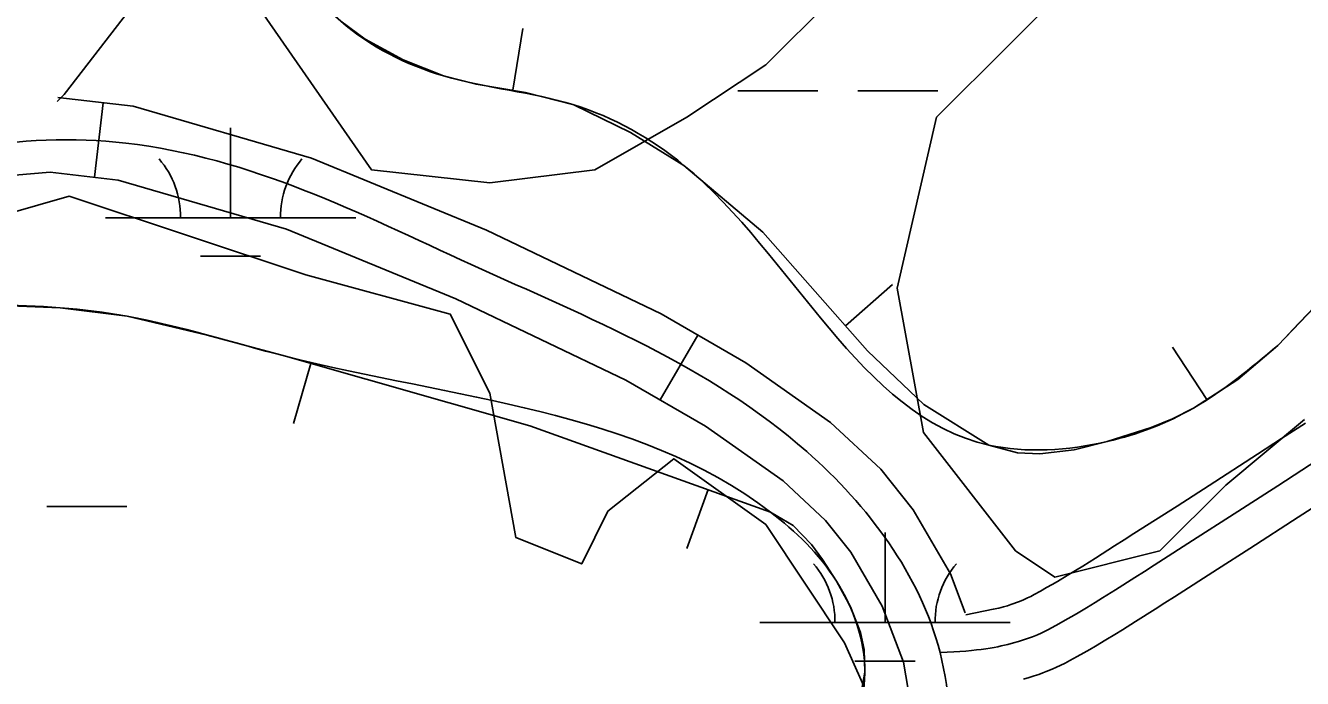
# Model space of a CAD drawing. Extents: x 3297735 to 3335592, y 670436 to 695807.
# Drawn here: x 3315197 to 3315707, y 688886 to 689147 of the extents above; entities that cross this region are included whole.
import ezdxf

# ---------------------------------------------------------------- set-up
doc = ezdxf.new("R2010")
doc.units = 0
for name, color, linetype in [('V-BORW-LINE', 7, 'Continuous'), ('V-ROAD-CNTR', 7, 'Continuous'), ('V-SITE-VEGE', 7, 'Continuous'), ('V-WETL-SWMP', 7, 'Continuous')]:
    doc.layers.add(name, color=color, linetype=linetype)

msp = doc.modelspace()

# ---------------------------------------------------------------- linework, layer by layer
at = {"layer": 'V-BORW-LINE'}
for p, q in [((3315391.18, 689121.24), (3315395.26, 689145.9)), ((3315524.09, 689027.04), (3315542.84, 689043.57)), ((3315668.39, 688997.57), (3315654.77, 689018.53)), ((3315310.54, 689011.99), (3315303.68, 688987.95)), ((3315469.21, 688961.52), (3315460.77, 688937.98))]:
    msp.add_line(p, q, dxfattribs=at)
for points in [[(3315322.5, 689148.83), (3315332.29, 689141.71), (3315347.5, 689133.37), (3315363.6, 689127), (3315376.53, 689123.66), (3315396.3, 689120.39), (3315415.6, 689115.38), (3315438.22, 689104.34), (3315459.61, 689091.2), (3315491.05, 689064.51), (3315532.93, 689017.02), (3315555.44, 688995.63), (3315581.44, 688979.34), (3315592.79, 688976.19), (3315601.79, 688975.79), (3315615.49, 688977.47), (3315628.7, 688980.77), (3315646.17, 688986.33), (3315654.72, 688989.81), (3315663.07, 688994.11), (3315680.79, 689005.62), (3315696.78, 689019.15)], [(3315696.78, 689019.15), (3315744.15, 689068.69)], [(3315459.77, 688764.41), (3315477.77, 688781.57), (3315497.91, 688809.58), (3315514.88, 688840.91), (3315525.88, 688864.66), (3315529.71, 688876.56), (3315531.85, 688888.5), (3315531.59, 688897.58), (3315530.07, 688904.43), (3315526.07, 688914.72), (3315520.49, 688924.96), (3315514.97, 688933.65), (3315510.6, 688939.58), (3315503.2, 688947.12), (3315494.16, 688952.57), (3315398, 688987.06), (3315300.45, 689014.87), (3315269.08, 689023.35), (3315237.23, 689030.85), (3315210.47, 689034.27), (3315183.7, 689035.33)]]:
    msp.add_lwpolyline(points, dxfattribs=at)
for points in [[(3315696.78, 689019.15), (3315790.85, 689118.88), (3315971.23, 689324.24), (3315997.13, 689358.67), (3316017.69, 689396.05), (3315995.89, 689430.26), (3315968.56, 689459.03), (3315934.75, 689481.48), (3315888.79, 689505.94), (3315838.21, 689524.92), (3315737.96, 689550.76), (3315688.04, 689558.03), (3315605.31, 689550.87), (3315565.4, 689533.55), (3315526.24, 689503.41), (3315449.44, 689431.96), (3315318.73, 689269.96), (3315292.14, 689230.38), (3315297.01, 689185.22), (3315322.5, 689148.83), (3315363.6, 689127), (3315415.6, 689115.38), (3315459.61, 689091.2), (3315581.44, 688979.34), (3315628.7, 688980.77), (3315663.07, 688994.11), (3315696.78, 689019.15)], [(3315459.77, 688764.41), (3315514.88, 688840.91), (3315531.85, 688888.5), (3315520.49, 688924.96), (3315494.16, 688952.57), (3315300.45, 689014.87), (3315237.23, 689030.85), (3315183.7, 689035.33), (3315133.4, 689031.16), (3315097.06, 689015.73), (3315092.73, 688969.68), (3315161.75, 688868.36), (3315190.99, 688833.09), (3315299.26, 688751.62), (3315338.66, 688727.28), (3315388.82, 688717.19), (3315427.45, 688726.93), (3315454.5, 688753.21), (3315459.77, 688764.41)]]:
    msp.add_spline(points, degree=3, dxfattribs=at)
at = {"layer": 'V-ROAD-CNTR'}
for p, q in [((3315227.59, 689116.21), (3315224.13, 689086.41)), ((3315465.13, 689023.36), (3315450.08, 688997.4))]:
    msp.add_line(p, q, dxfattribs=at)
for points in [[(3315209.25, 689116.79), (3315212.06, 689119.54), (3315242.43, 689158.94), (3315247.54, 689165.49)], [(3315209.48, 689118.32), (3315239.58, 689114.82), (3315310.78, 689094.05), (3315380.72, 689065.27), (3315450.47, 689031.85), (3315484.37, 689012.21), (3315518.15, 688988.38), (3315538.21, 688969.68), (3315551.14, 688953.47), (3315566.01, 688927.88), (3315571.91, 688912.31)], [(3315178.01, 689086.13), (3315206.39, 689088.47), (3315233.61, 689085.31), (3315300.85, 689065.7), (3315368.52, 689037.85), (3315436.44, 689005.3), (3315468.17, 688986.92), (3315499.19, 688965.04), (3315516.14, 688949.25), (3315526.31, 688936.49), (3315538.83, 688914.94), (3315547.33, 688892.51), (3315551.09, 688869.91)], [(3315572.25, 688911.42), (3315583.16, 688913.67), (3315585.38, 688914.18), (3315587.23, 688914.66), (3315588.83, 688915.12), (3315590.22, 688915.56), (3315591.41, 688915.97), (3315592.44, 688916.34), (3315593.29, 688916.66), (3315594.91, 688917.33), (3315596.05, 688917.83), (3315596.85, 688918.21), (3315598.15, 688918.85), (3315599.46, 688919.55), (3315602.03, 688920.96), (3315604.45, 688922.33), (3315606.7, 688923.62), (3315608.77, 688924.83), (3315612.66, 688927.14), (3315616, 688929.16), (3315618.89, 688930.94), (3315623.97, 688934.12), (3315631.61, 688938.99), (3315635.46, 688941.46), (3315639.36, 688943.95), (3315656.54, 688954.96), (3315669.39, 688963.23), (3315688.64, 688975.67), (3315698.24, 688981.91), (3315707.82, 688988.16)], [(3315561.88, 688896.43), (3315564.7, 688896.53), (3315567.35, 688896.65), (3315569.84, 688896.8), (3315572.19, 688896.98), (3315574.39, 688897.18), (3315576.45, 688897.41), (3315578.38, 688897.65), (3315580.19, 688897.9), (3315581.88, 688898.17), (3315583.47, 688898.44), (3315584.95, 688898.73), (3315586.34, 688899.01), (3315588.94, 688899.61), (3315591.2, 688900.2), (3315593.17, 688900.76), (3315594.88, 688901.3), (3315596.38, 688901.81), (3315597.68, 688902.28), (3315598.81, 688902.72), (3315600.78, 688903.53), (3315602.25, 688904.18), (3315603.35, 688904.69), (3315604.98, 688905.5), (3315606.61, 688906.35), (3315609.35, 688907.87), (3315611.87, 688909.3), (3315614.21, 688910.64), (3315616.37, 688911.9), (3315620.37, 688914.27), (3315623.82, 688916.36), (3315626.8, 688918.2), (3315631.98, 688921.44), (3315639.69, 688926.35), (3315643.55, 688928.83), (3315647.45, 688931.32), (3315664.64, 688942.34), (3315677.52, 688950.62), (3315696.8, 688963.08), (3315706.42, 688969.34), (3315716.05, 688975.62)], [(3315595.17, 688885.73), (3315597.51, 688886.4), (3315599.55, 688887.05), (3315601.35, 688887.66), (3315602.92, 688888.23), (3315604.34, 688888.77), (3315606.66, 688889.72), (3315608.46, 688890.52), (3315609.85, 688891.17), (3315611.82, 688892.14), (3315613.75, 688893.16), (3315616.66, 688894.78), (3315619.29, 688896.26), (3315621.72, 688897.65), (3315623.98, 688898.97), (3315628.09, 688901.41), (3315631.64, 688903.56), (3315634.72, 688905.46), (3315639.98, 688908.75), (3315647.76, 688913.71), (3315651.65, 688916.2), (3315655.54, 688918.69), (3315672.75, 688929.72), (3315685.65, 688938.01), (3315704.95, 688950.5), (3315714.61, 688956.77)]]:
    msp.add_lwpolyline(points, dxfattribs=at)
msp.add_spline([(3314080.48, 689057.13), (3314097.34, 689035.84), (3314104.1, 689017.53), (3314104.26, 688955.92), (3314106.67, 688883.86), (3314122.91, 688837.98), (3314123.12, 688724.12), (3314099.3, 688621.56), (3314094.28, 688565.04), (3314152.65, 688493.23), (3314248.12, 688449.13), (3314313.16, 688385.24), (3314380.02, 688321.29), (3314430.33, 688240.42), (3314521.54, 688205.23), (3314579.62, 688215.04), (3314623.28, 688260.04), (3314633.89, 688334.45), (3314648.02, 688439.35), (3314677.13, 688514.43), (3314773.06, 688638.63), (3314846.01, 688736.68), (3314913.89, 688835.76), (3315021.24, 688958.67), (3315079.11, 689025.35), (3315118.08, 689072.21), (3315236.59, 689100.07), (3315374.62, 689051.56), (3315508.67, 688976.71), (3315561.88, 688896.43), (3315548.37, 688793), (3315511.05, 688741.93), (3315441.34, 688690.75), (3315377.78, 688674.93), (3315269.24, 688706.61), (3315178.81, 688788.35), (3315081.58, 688857.07), (3315021.76, 688881.03), (3314985.73, 688884.4), (3314958.15, 688887.73)], degree=3, dxfattribs=at)
at = {"layer": 'V-SITE-VEGE'}
for points in [[(3315707.48, 688989.61), (3315675.98, 688963.35), (3315649.73, 688937.09), (3315607.74, 688926.59), (3315591.99, 688937.09), (3315555.24, 688984.36), (3315544.74, 689042.14), (3315560.49, 689110.42), (3315618.24, 689168.2)], [(3315518.49, 689157.7), (3315492.25, 689131.43), (3315460.75, 689110.42), (3315424, 689089.41), (3315382, 689084.16), (3315334.76, 689089.41), (3315287.51, 689157.7)], [(3315177.27, 689068.4), (3315214.02, 689078.91), (3315308.51, 689047.39), (3315366.25, 689031.64), (3315382, 689000.12), (3315392.5, 688942.34), (3315418.75, 688931.84), (3315429.25, 688952.85), (3315455.5, 688973.86), (3315492.25, 688947.6), (3315523.74, 688900.32), (3315544.74, 688853.05), (3315555.24, 688816.29), (3315534.24, 688779.52), (3315492.25, 688726.99), (3315434.5, 688690.22), (3315387.25, 688679.72), (3315329.51, 688679.72), (3315282.26, 688679.72), (3315256.01, 688705.98), (3315229.77, 688732.24), (3315198.27, 688769.01), (3315156.27, 688811.03)]]:
    msp.add_lwpolyline(points, dxfattribs=at)
at = {"layer": 'V-WETL-SWMP'}
for p, q in [((3315481.07, 689121), (3315513.07, 689121)), ((3315529.07, 689121), (3315561.07, 689121)), ((3315278.48, 689070.26), (3315278.48, 689106.26)), ((3315228.48, 689070.26), (3315328.48, 689070.26)), ((3315266.48, 689054.83), (3315290.48, 689054.83)), ((3315205.07, 688954.83), (3315237.07, 688954.83)), ((3315539.91, 688908.4), (3315539.91, 688944.4)), ((3315489.91, 688908.4), (3315589.91, 688908.4)), ((3315527.91, 688892.97), (3315551.91, 688892.97))]:
    msp.add_line(p, q, dxfattribs=at)
for centre, start, end in [((3315223.24, 689070.74), 359.2282, 40.7718), ((3315333.72, 689070.74), 139.2282, 180.7718), ((3315484.67, 688908.87), 359.2282, 40.7718), ((3315595.15, 688908.87), 139.2282, 180.7718)]:
    msp.add_arc(centre, 35.25, start, end, dxfattribs=at)

doc.saveas('drawing.dxf')
